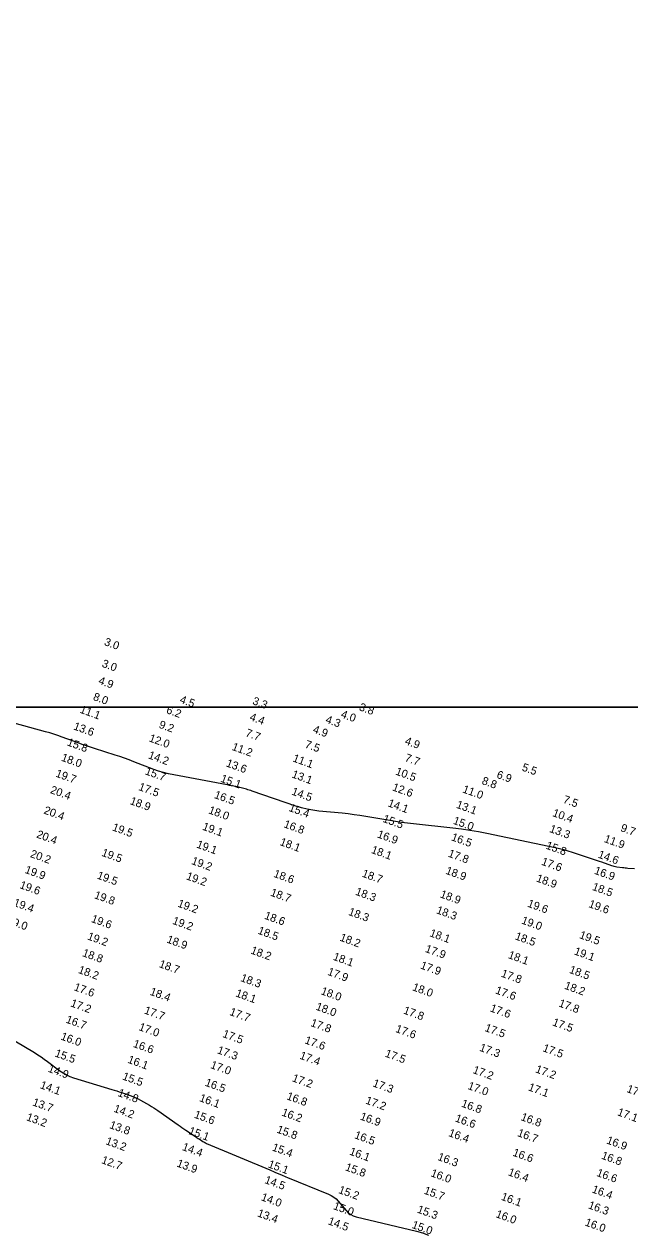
# Model space of a CAD drawing. Extents: x 988130 to 1132882, y 654656 to 841453.
# Drawn here: x 1048917 to 1049296, y 763828 to 764584 of the extents above; entities that cross this region are included whole.
import ezdxf

# ---------------------------------------------------------------- set-up
doc = ezdxf.new("R2010")
doc.units = 0
for name, color, linetype in [('V-ANNO-KEYM', 7, 'Continuous'), ('V-TOPO-MAJR', 7, 'Continuous'), ('V-TOPO-SOUN', 7, 'Continuous')]:
    doc.layers.add(name, color=color, linetype=linetype)

msp = doc.modelspace()

# ---------------------------------------------------------------- linework, layer by layer
at = {"layer": 'V-ANNO-KEYM'}
for points in [[(1122485, 764158), (1122485, 770599), (1014460, 770599), (1014460, 764158), (1067910.3, 764158)], [(1097827.35, 764158), (1014460, 764158), (1014460, 757716), (1073127.88, 757716)]]:
    msp.add_lwpolyline(points, dxfattribs=at)
at = {"layer": 'V-TOPO-MAJR'}
for points in [[(1049298.45, 764056.92), (1049294.29, 764057.24), (1049293.44, 764057.31), (1049292.59, 764057.39), (1049291.74, 764057.49), (1049290.9, 764057.6), (1049287.52, 764058.07), (1049286.68, 764058.21), (1049285.85, 764058.39), (1049285.03, 764058.61), (1049284.22, 764058.87), (1049278, 764061.02), (1049276.69, 764061.47), (1049275.39, 764061.91), (1049274.08, 764062.36), (1049272.77, 764062.8), (1049259.65, 764067.22), (1049257.02, 764068.06), (1049254.36, 764068.82), (1049251.69, 764069.51), (1049248.99, 764070.11), (1049206.29, 764079), (1049201.01, 764080.03), (1049195.72, 764080.93), (1049190.4, 764081.71), (1049185.07, 764082.36), (1049160.46, 764085.05), (1049156.73, 764085.49), (1049153.01, 764085.98), (1049149.29, 764086.53), (1049145.59, 764087.13), (1049130.67, 764089.67), (1049127.02, 764090.26), (1049123.36, 764090.78), (1049119.7, 764091.24), (1049116.02, 764091.63), (1049101.3, 764093.05), (1049097.65, 764093.51), (1049094.04, 764094.18), (1049090.47, 764095.06), (1049086.95, 764096.16), (1049059.7, 764105.52), (1049058.82, 764105.81), (1049057.93, 764106.1), (1049057.04, 764106.36), (1049056.15, 764106.62), (1049052.07, 764107.74), (1049051.42, 764107.92), (1049050.77, 764108.07), (1049050.12, 764108.22), (1049049.47, 764108.35), (1049046.85, 764108.84), (1049046.19, 764108.96), (1049045.53, 764109.08), (1049044.88, 764109.21), (1049044.22, 764109.33), (1049010.75, 764115.56), (1049007.57, 764116.23), (1049004.44, 764117.04), (1049001.34, 764117.99), (1048998.28, 764119.09), (1048985.92, 764123.86), (1048982.99, 764124.96), (1048980.04, 764126.03), (1048977.08, 764127.05), (1048974.1, 764128.03), (1048961.31, 764132.13), (1048958.75, 764132.97), (1048956.2, 764133.82), (1048953.66, 764134.7), (1048951.13, 764135.61), (1048941, 764139.27), (1048938.46, 764140.17), (1048935.91, 764141.01), (1048933.34, 764141.81), (1048930.76, 764142.55), (1048911.18, 764148.01)], [(1048905.98, 763952.9), (1048923.82, 763942.15), (1048925.88, 763940.87), (1048927.91, 763939.54), (1048929.91, 763938.15), (1048931.87, 763936.71), (1048939.64, 763930.85), (1048941.63, 763929.48), (1048943.72, 763928.3), (1048945.9, 763927.31), (1048948.18, 763926.5), (1048972.12, 763919.19), (1048973.64, 763918.72), (1048975.15, 763918.23), (1048976.67, 763917.74), (1048978.18, 763917.23), (1048984.2, 763915.17), (1048985.69, 763914.63), (1048987.15, 763914.01), (1048988.58, 763913.32), (1048989.98, 763912.57), (1048995.54, 763909.39), (1048996.91, 763908.58), (1048998.27, 763907.74), (1048999.6, 763906.87), (1049000.92, 763905.96), (1049013.54, 763897.02), (1049014.71, 763896.19), (1049015.89, 763895.38), (1049017.07, 763894.57), (1049018.26, 763893.77), (1049024.28, 763889.75), (1049024.85, 763889.37), (1049025.42, 763888.99), (1049026, 763888.61), (1049026.58, 763888.24), (1049028.89, 763886.76), (1049029.47, 763886.4), (1049030.07, 763886.07), (1049030.68, 763885.76), (1049031.31, 763885.48), (1049070.7, 763868.95), (1049071.62, 763868.56), (1049072.54, 763868.17), (1049073.45, 763867.78), (1049074.37, 763867.38), (1049078.02, 763865.79), (1049078.93, 763865.4), (1049079.85, 763865.01), (1049080.77, 763864.62), (1049081.69, 763864.25), (1049107.43, 763853.82), (1049109.15, 763853), (1049110.73, 763851.99), (1049112.18, 763850.8), (1049113.49, 763849.42), (1049118.45, 763843.51), (1049119.77, 763842.16), (1049121.25, 763841.06), (1049122.89, 763840.23), (1049124.68, 763839.65), (1049162.35, 763830.62), (1049166.11, 763829.55), (1049169.74, 763828.18)]]:
    msp.add_lwpolyline(points, dxfattribs=at)

# ---------------------------------------------------------------- texts
at = {"layer": 'V-TOPO-SOUN'}
for s, p in [('3.0', (1048966.95, 764196.81)), ('3.0', (1048965.49, 764183.27)), ('4.9', (1048963.34, 764172.63)), ('8.0', (1048960, 764162.52)), ('11.1 ', (1048951.73, 764154.56)), ('6.2', (1049005.7, 764154.3)), ('4.5', (1049014.13, 764160.8)), ('3.3', (1049059.5, 764159.88)), ('3.8', (1049126.09, 764156.11)), ('4.4', (1049057.73, 764149.88)), ('4.3', (1049105.14, 764148.32)), ('4.0', (1049114.71, 764151.66)), ('13.6 ', (1048947.76, 764144.13)), ('9.2', (1049001.13, 764145.15)), ('7.7', (1049055.15, 764139.95)), ('4.9', (1049097.21, 764142.17)), ('15.8 ', (1048943.78, 764134.13)), ('12.0 ', (1048994.92, 764136.69)), ('11.2 ', (1049046.68, 764131.33)), ('7.5', (1049092.25, 764132.81)), ('4.9', (1049154.65, 764134.93)), ('18.0 ', (1048940.13, 764124.59)), ('14.2 ', (1048994.44, 764126.07)), ('11.1 ', (1049084.65, 764124.14)), ('7.7', (1049154.65, 764124.4)), ('13.6 ', (1049043.05, 764121.04)), ('5.5', (1049227.75, 764118.47)), ('19.7 ', (1048936.62, 764114.64)), ('15.7 ', (1048992.48, 764116.08)), ('15.1 ', (1049039.59, 764111.45)), ('13.1 ', (1049084.08, 764114.15)), ('10.5 ', (1049148.82, 764115.93)), ('8.8', (1049202.71, 764110.04)), ('6.9', (1049211.97, 764113.89)), ('20.4 ', (1048933.26, 764104.38)), ('17.5 ', (1048988.37, 764106.28)), ('16.5 ', (1049035.64, 764101.29)), ('14.5 ', (1049083.94, 764103.43)), ('12.6 ', (1049146.84, 764106.06)), ('11.0 ', (1049190.68, 764104.79)), ('18.9 ', (1048983.03, 764097.48)), ('14.1 ', (1049144.07, 764096.12)), ('13.1 ', (1049186.76, 764095.18)), ('7.5', (1049253.45, 764098.34)), ('20.4 ', (1048929.23, 764091.61)), ('18.0 ', (1049032.06, 764091.73)), ('15.4 ', (1049082.22, 764093.2)), ('15.5 ', (1049140.9, 764086.38)), ('10.4 ', (1049246.86, 764090)), ('19.5 ', (1048971.97, 764081.07)), ('19.1 ', (1049028.27, 764081.49)), ('16.8 ', (1049079.06, 764083.01)), ('15.0 ', (1049184.8, 764085.18)), ('13.3 ', (1049244.97, 764080.07)), ('9.7', (1049289.35, 764080.64)), ('20.4 ', (1048924.67, 764076.61)), ('18.1 ', (1049076.62, 764071.9)), ('16.9 ', (1049137.43, 764076.7)), ('16.5 ', (1049183.65, 764074.9)), ('11.9 ', (1049279.07, 764073.81)), ('20.2 ', (1048920.76, 764064.43)), ('19.5 ', (1048965.32, 764065.19)), ('19.1 ', (1049024.58, 764070.36)), ('18.1 ', (1049133.66, 764066.97)), ('17.8 ', (1049181.68, 764064.66)), ('15.8 ', (1049242.73, 764069.63)), ('14.6 ', (1049275.28, 764064.05)), ('19.2 ', (1049021.42, 764060.06)), ('17.6 ', (1049239.92, 764059.62)), ('19.9 ', (1048917.4, 764054.52)), ('19.5 ', (1048962.47, 764050.98)), ('19.2 ', (1049018.14, 764050.51)), ('18.6 ', (1049072.69, 764052.03)), ('18.7 ', (1049127.9, 764052.17)), ('18.9 ', (1049180.15, 764053.97)), ('18.9 ', (1049236.7, 764049.17)), ('16.9 ', (1049272.93, 764053.98)), ('19.6 ', (1048914.17, 764045)), ('18.3 ', (1049123.79, 764040.88)), ('18.5 ', (1049271.64, 764043.9)), ('19.4 ', (1048910.26, 764033.99)), ('19.8 ', (1048960.74, 764038.71)), ('19.2 ', (1049012.78, 764033.44)), ('18.7 ', (1049070.73, 764040.3)), ('18.9 ', (1049176.68, 764039.24)), ('19.6 ', (1049231.21, 764033.42)), ('19.6 ', (1049269.41, 764033.18)), ('18.6 ', (1049066.95, 764025.89)), ('18.3 ', (1049119.4, 764028.27)), ('18.3 ', (1049174.31, 764029.3)), ('19.0 ', (1048906.21, 764022.92)), ('19.6 ', (1048958.83, 764023.87)), ('19.2 ', (1049009.56, 764022.7)), ('19.0 ', (1049227.45, 764022.92)), ('19.2 ', (1048956.45, 764012.95)), ('18.9 ', (1049005.98, 764011.03)), ('18.5 ', (1049062.88, 764016.53)), ('18.2 ', (1049114.05, 764012.21)), ('18.1 ', (1049170.14, 764014.98)), ('18.5 ', (1049223.47, 764013.02)), ('19.5 ', (1049263.63, 764013.78)), ('18.2 ', (1049058.42, 764004.18)), ('17.9 ', (1049167.34, 764005.15)), ('19.1 ', (1049260.38, 764003.63)), ('18.8 ', (1048953.29, 764002.57)), ('18.7 ', (1049001.17, 763995.68)), ('18.1 ', (1049109.85, 764000.24)), ('18.1 ', (1049219.14, 764001.31)), ('18.2 ', (1048950.71, 763992.03)), ('17.9 ', (1049106.4, 763990.84)), ('17.9 ', (1049164.36, 763994.81)), ('17.8 ', (1049214.76, 763989.7)), ('18.5 ', (1049257.28, 763992.08)), ('17.6 ', (1048948.05, 763981.26)), ('18.3 ', (1049052.08, 763986.97)), ('18.0 ', (1049159.36, 763981.21)), ('18.2 ', (1049254.31, 763982.17)), ('18.4 ', (1048995.48, 763978.39)), ('18.1 ', (1049049.01, 763977.4)), ('18.0 ', (1049102.25, 763978.76)), ('17.6 ', (1049211.21, 763979.25)), ('17.2 ', (1048945.94, 763971.17)), ('17.7 ', (1048991.92, 763966.72)), ('17.7 ', (1049045.24, 763965.77)), ('18.0 ', (1049099.07, 763969.06)), ('17.8 ', (1049153.73, 763966.69)), ('17.6 ', (1049207.88, 763968.04)), ('17.8 ', (1049250.72, 763971.13)), ('16.7 ', (1048943, 763961)), ('17.8 ', (1049095.83, 763958.89)), ('17.5 ', (1049246.83, 763959.29)), ('16.0 ', (1048939.8, 763950.45)), ('17.0 ', (1048988.51, 763956.34)), ('17.5 ', (1049040.86, 763952.03)), ('17.6 ', (1049148.83, 763955.18)), ('17.5 ', (1049204.57, 763955.78)), ('16.6 ', (1048984.98, 763945.85)), ('17.6 ', (1049092.16, 763948.08)), ('17.3 ', (1049201.25, 763943.43)), ('17.5 ', (1049240.74, 763943.16)), ('15.5 ', (1048936.13, 763939.89)), ('16.1 ', (1048981.58, 763935.96)), ('17.3 ', (1049037.51, 763941.89)), ('17.4 ', (1049088.99, 763938.48)), ('17.5 ', (1049142.28, 763939.78)), ('14.9 ', (1048931.85, 763930.32)), ('17.0 ', (1049033.3, 763932.64)), ('17.2 ', (1049197.11, 763929.52)), ('17.2 ', (1049236.21, 763929.97)), ('14.1 ', (1048926.9, 763920.06)), ('15.5 ', (1048978.32, 763925.5)), ('16.5 ', (1049029.9, 763921.6)), ('17.2 ', (1049084.29, 763924.4)), ('17.3 ', (1049134.63, 763921.19)), ('17.0 ', (1049193.96, 763919.55)), ('14.8 ', (1048975.43, 763915.19)), ('16.1 ', (1049026.36, 763912)), ('16.8 ', (1049080.84, 763913.12)), ('17.1 ', (1049231.7, 763918.72)), ('17.3 ', (1049293.19, 763917.67)), ('13.7 ', (1048922.18, 763909.34)), ('14.2 ', (1048972.87, 763905.33)), ('17.2 ', (1049130.11, 763910.46)), ('16.8 ', (1049189.92, 763908.55)), ('13.2 ', (1048918.32, 763900.04)), ('15.6 ', (1049023.11, 763901.62)), ('16.2 ', (1049077.73, 763902.99)), ('16.9 ', (1049126.73, 763900.49)), ('16.6 ', (1049186.04, 763899.3)), ('16.8 ', (1049227.08, 763900.12)), ('17.1 ', (1049287.34, 763903.17)), ('13.8 ', (1048970.25, 763895.13)), ('15.1 ', (1049019.66, 763891.43)), ('15.8 ', (1049074.71, 763892.32)), ('16.4 ', (1049181.93, 763890.16)), ('16.7 ', (1049224.93, 763890.16)), ('13.2 ', (1048967.88, 763885.06)), ('16.5 ', (1049123.18, 763888.81)), ('16.9 ', (1049280.56, 763885.56)), ('14.4 ', (1049015.61, 763881.45)), ('15.4 ', (1049071.78, 763881.16)), ('16.1 ', (1049120.06, 763878.59)), ('16.3 ', (1049175.12, 763875.22)), ('16.6 ', (1049222.01, 763877.9)), ('16.8 ', (1049277.36, 763876.04)), ('12.7 ', (1048965.23, 763873.26)), ('13.9 ', (1049012.24, 763871.15)), ('15.1 ', (1049069.24, 763870.62)), ('15.8 ', (1049117.43, 763868.8)), ('14.5 ', (1049067.11, 763860.81)), ('16.0 ', (1049170.83, 763865.05)), ('16.4 ', (1049219.15, 763865.69)), ('16.6 ', (1049274.37, 763865.26)), ('15.2 ', (1049113.22, 763854.58)), ('15.7 ', (1049166.61, 763854.18)), ('16.4 ', (1049271.49, 763854.96)), ('14.0 ', (1049064.9, 763850.08)), ('15.0 ', (1049109.97, 763844.54)), ('16.1 ', (1049214.77, 763850.35)), ('16.3 ', (1049269.15, 763845.05)), ('13.4 ', (1049062.59, 763840.02)), ('15.3 ', (1049162.35, 763842.39)), ('16.0 ', (1049211.45, 763839.5)), ('14.5 ', (1049106.71, 763835.07)), ('15.0 ', (1049159.04, 763832.78)), ('16.0 ', (1049267.11, 763834.31))]:
    msp.add_text(s, height=5, rotation=340, dxfattribs=at).set_placement(p)

doc.saveas('drawing.dxf')
